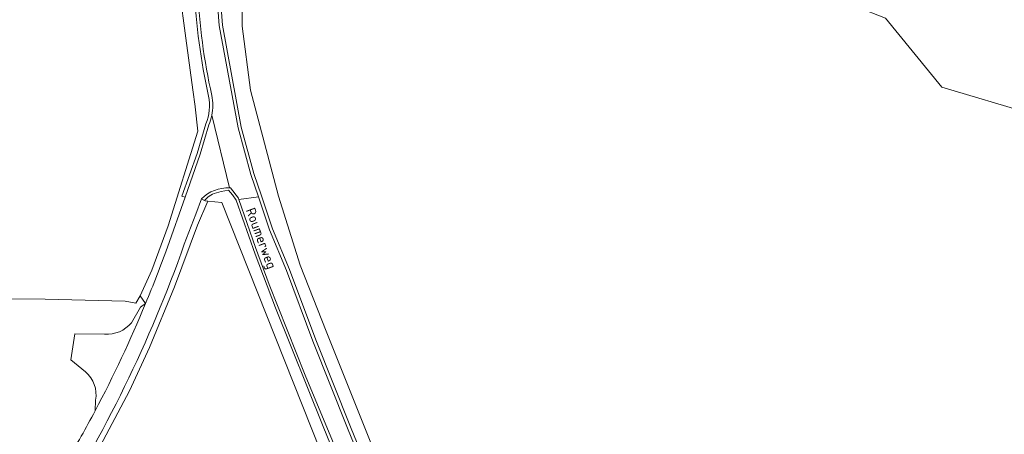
# Model space of a CAD drawing. Extents: x 184422 to 188298, y 343471 to 350189.
# Tile 345 of 513: x 186717 to 186899, y 348531 to 348608. Entities that reach past the tile are written whole.
import ezdxf
from ezdxf.enums import TextEntityAlignment as Align

# ---------------------------------------------------------------- set-up
doc = ezdxf.new("R2010")
doc.units = 0
for name, color, linetype, lineweight in [('B-WA-GR-BOUWLAND-GV', 252, 'Continuous', 13), ('B-WA-IE-TERREINAFSCHEIDING_KUNSTMATIG_HEKWERK-G', 252, 'IE-TERREINAFSCHEIDING-KUNSTMATIG', 18), ('B-WA-OG-TERREIN_CULTUURSCHEIDING-GV', 252, 'Continuous', 18), ('B-WA-OG-TERREIN_ERF-GV', 252, 'Continuous', 18), ('B-WA-OG-TOPOGRAFIE-T18', 252, 'Continuous', 18), ('B-WA-OG-WEG-GV', 252, 'Continuous', 18), ('B-WA-VH-ONVERHARD-GV', 252, 'Continuous', 18), ('B-WA-VH-VERHARDING_ASFALT-GV', 252, 'Continuous', 18), ('B-WA-VH-VERHARDING_GRASBETONSTEEN-GV', 252, 'Continuous', 18)]:
    doc.layers.add(name, color=color, linetype=linetype, lineweight=lineweight)
doc.styles.add('NLCS-ISO-M1000-T18', font='NLCS-ISO.ttf', dxfattribs={"height": 1.8})
doc.linetypes.add('IE-TERREINAFSCHEIDING-KUNSTMATIG', pattern='A,4,[82,NLCS.SHX,S=0.75,R=90,X=0,Y=0],4,-2', length=10)

msp = doc.modelspace()

# ---------------------------------------------------------------- linework, layer by layer
at = {"layer": 'B-WA-GR-BOUWLAND-GV', "flags": 128}
for points in [[(186701.01, 348556.604), (186721.516, 348556.472), (186736.332, 348556.075), (186738.3, 348555.701), (186739.105, 348557.042), (186741.273, 348561.821), (186744.316, 348570.052), (186749.801, 348587.56), (186749.297, 348592.086), (186749.291, 348592.133), (186748.869, 348595.22), (186747.563, 348604.774), (186746.402, 348613.576), (186745.426, 348624.452), (186743.322, 348628.898), (186740.011, 348630.351), (186735.388, 348630.111), (186734.432, 348630.01), (186720.046, 348628.494), (186707.769, 348627.201)], [(186701.01, 348556.604), (186721.516, 348556.472), (186736.332, 348556.075), (186738.3, 348555.701), (186739.105, 348557.042), (186741.273, 348561.821), (186744.316, 348570.052), (186749.801, 348587.56), (186749.297, 348592.086), (186749.291, 348592.133), (186748.869, 348595.22), (186747.563, 348604.774), (186746.402, 348613.576), (186745.426, 348624.452), (186743.322, 348628.898), (186740.011, 348630.351), (186735.388, 348630.111), (186734.432, 348630.01), (186720.046, 348628.494), (186707.769, 348627.201)], [(186701.01, 348556.604), (186721.516, 348556.472), (186736.332, 348556.075), (186738.3, 348555.701), (186739.105, 348557.042), (186741.273, 348561.821), (186744.316, 348570.052), (186749.801, 348587.56), (186749.297, 348592.086), (186749.291, 348592.133), (186748.869, 348595.22), (186747.563, 348604.774), (186746.402, 348613.576), (186745.426, 348624.452), (186743.322, 348628.898), (186740.011, 348630.351), (186735.388, 348630.111), (186734.432, 348630.01), (186720.046, 348628.494), (186707.769, 348627.201)], [(186758.001, 348610.393), (186758.001, 348606.98), (186759.575, 348595.17), (186764.719, 348575.51), (186768.717, 348562.768), (186773.545, 348550.531), (186790.226, 348508.885)], [(186758.001, 348610.393), (186758.001, 348606.98), (186759.575, 348595.17), (186764.719, 348575.51), (186768.717, 348562.768), (186773.545, 348550.531), (186790.226, 348508.885)], [(186758.001, 348610.393), (186758.001, 348606.98), (186759.575, 348595.17), (186764.719, 348575.51), (186768.717, 348562.768), (186773.545, 348550.531), (186790.226, 348508.885)], [(186904.131, 348590.787), (186887.541, 348595.709), (186877.084, 348608.488)], [(186904.131, 348590.787), (186887.541, 348595.709), (186877.084, 348608.488)], [(186904.131, 348590.787), (186887.541, 348595.709), (186877.084, 348608.488)], [(186792.306, 348478.478), (186754.228, 348574.366), (186751.675, 348574.613), (186749.767, 348570.12), (186745.464, 348558.722), (186740.843, 348547.477), (186737.128, 348539.51), (186725.273, 348517.166)], [(186792.306, 348478.478), (186754.228, 348574.366), (186751.675, 348574.613), (186749.767, 348570.12), (186745.464, 348558.722), (186740.843, 348547.477), (186737.128, 348539.51), (186725.273, 348517.166)], [(186792.306, 348478.478), (186754.228, 348574.366), (186751.675, 348574.613), (186749.767, 348570.12), (186745.464, 348558.722), (186740.843, 348547.477), (186737.128, 348539.51), (186725.273, 348517.166)]]:
    msp.add_lwpolyline(points, dxfattribs=at)
at = {"layer": 'B-WA-IE-TERREINAFSCHEIDING_KUNSTMATIG_HEKWERK-G', "flags": 128}
msp.add_lwpolyline([(186749.291, 348592.133), (186748.869, 348595.22), (186747.563, 348604.774), (186746.402, 348613.576), (186745.426, 348624.452), (186743.322, 348628.898), (186740.011, 348630.351), (186735.388, 348630.111), (186734.432, 348630.01), (186720.046, 348628.494), (186707.769, 348627.201)], dxfattribs=at)
msp.add_lwpolyline([(186749.291, 348592.133), (186748.869, 348595.22), (186747.563, 348604.774), (186746.402, 348613.576), (186745.426, 348624.452), (186743.322, 348628.898), (186740.011, 348630.351), (186735.388, 348630.111), (186734.432, 348630.01), (186720.046, 348628.494), (186707.769, 348627.201)], dxfattribs=at)
msp.add_lwpolyline([(186749.291, 348592.133), (186748.869, 348595.22), (186747.563, 348604.774), (186746.402, 348613.576), (186745.426, 348624.452), (186743.322, 348628.898), (186740.011, 348630.351), (186735.388, 348630.111), (186734.432, 348630.01), (186720.046, 348628.494), (186707.769, 348627.201)], dxfattribs=at)
at = {"layer": 'B-WA-OG-TERREIN_CULTUURSCHEIDING-GV', "flags": 128}
for points in [[(186719.902, 348630.716), (186720.046, 348628.494), (186734.432, 348630.01), (186735.388, 348630.111), (186740.011, 348630.351), (186743.322, 348628.898), (186745.426, 348624.452), (186746.402, 348613.576), (186747.563, 348604.774), (186748.869, 348595.22), (186749.291, 348592.133), (186749.297, 348592.086), (186749.801, 348587.56), (186744.316, 348570.052), (186741.273, 348561.821), (186739.105, 348557.042), (186740.11, 348555.635)], [(186719.902, 348630.716), (186720.046, 348628.494), (186734.432, 348630.01), (186735.388, 348630.111), (186740.011, 348630.351), (186743.322, 348628.898), (186745.426, 348624.452), (186746.402, 348613.576), (186747.563, 348604.774), (186748.869, 348595.22), (186749.291, 348592.133), (186749.297, 348592.086), (186749.801, 348587.56), (186744.316, 348570.052), (186741.273, 348561.821), (186739.105, 348557.042), (186740.11, 348555.635)], [(186719.902, 348630.716), (186720.046, 348628.494), (186734.432, 348630.01), (186735.388, 348630.111), (186740.011, 348630.351), (186743.322, 348628.898), (186745.426, 348624.452), (186746.402, 348613.576), (186747.563, 348604.774), (186748.869, 348595.22), (186749.291, 348592.133), (186749.297, 348592.086), (186749.801, 348587.56), (186744.316, 348570.052), (186741.273, 348561.821), (186739.105, 348557.042), (186740.11, 348555.635)], [(186744.188, 348566.055), (186747.437, 348575.31), (186746.863, 348575.501), (186749.651, 348583.438), (186751.272, 348588.89)], [(186744.188, 348566.055), (186747.437, 348575.31), (186746.863, 348575.501), (186749.651, 348583.438), (186751.272, 348588.89)], [(186744.188, 348566.055), (186747.437, 348575.31), (186746.863, 348575.501), (186749.651, 348583.438), (186751.272, 348588.89)], [(186782.404, 348509.849), (186773.024, 348532.865), (186764.181, 348554.863), (186760.391, 348564.774), (186756.878, 348574.786), (186756.236, 348575.778), (186755.449, 348576.66), (186754.14, 348576.355), (186752.847, 348575.987), (186752.52, 348575.874), (186752.207, 348575.727), (186751.91, 348575.549), (186751.633, 348575.341), (186751.38, 348575.106), (186751.051, 348574.731), (186751.176, 348574.661), (186751.675, 348574.613), (186754.228, 348574.366), (186792.306, 348478.478)], [(186782.404, 348509.849), (186773.024, 348532.865), (186764.181, 348554.863), (186760.391, 348564.774), (186756.878, 348574.786), (186756.236, 348575.778), (186755.449, 348576.66), (186754.14, 348576.355), (186752.847, 348575.987), (186752.52, 348575.874), (186752.207, 348575.727), (186751.91, 348575.549), (186751.633, 348575.341), (186751.38, 348575.106), (186751.051, 348574.731), (186751.176, 348574.661), (186751.675, 348574.613), (186754.228, 348574.366), (186792.306, 348478.478)], [(186782.404, 348509.849), (186773.024, 348532.865), (186764.181, 348554.863), (186760.391, 348564.774), (186756.878, 348574.786), (186756.236, 348575.778), (186755.449, 348576.66), (186754.14, 348576.355), (186752.847, 348575.987), (186752.52, 348575.874), (186752.207, 348575.727), (186751.91, 348575.549), (186751.633, 348575.341), (186751.38, 348575.106), (186751.051, 348574.731), (186751.176, 348574.661), (186751.675, 348574.613), (186754.228, 348574.366), (186792.306, 348478.478)]]:
    msp.add_lwpolyline(points, dxfattribs=at)
at = {"layer": 'B-WA-OG-TERREIN_CULTUURSCHEIDING-GV'}
for points in [[(186751.787, 348594.039, -0.0421416), (186749.124, 348613.862)], [(186751.787, 348594.039, -0.0421416), (186749.124, 348613.862)], [(186751.787, 348594.039, -0.0421416), (186749.124, 348613.862)], [(186751.272, 348588.89, 0.1506203), (186751.787, 348594.039)], [(186751.272, 348588.89, 0.1506203), (186751.787, 348594.039)], [(186751.272, 348588.89, 0.1506203), (186751.787, 348594.039)], [(186740.11, 348555.635, 0.0124474), (186744.188, 348566.055)], [(186740.11, 348555.635, 0.0124474), (186744.188, 348566.055)], [(186740.11, 348555.635, 0.0124474), (186744.188, 348566.055)]]:
    msp.add_lwpolyline(points, format="xyb", dxfattribs=at)
at = {"layer": 'B-WA-OG-TERREIN_ERF-GV', "flags": 128}
for points in [[(186882.722, 348690.177), (186882.549, 348690.278), (186882.529, 348690.244), (186877.645, 348681.888), (186871.95, 348672.296), (186864.265, 348659.318), (186856.078, 348645.352), (186845.861, 348628.239), (186842.885, 348623.181), (186842.237, 348621.685), (186850.683, 348618.026), (186856.434, 348615.951), (186868.278, 348611.676), (186871.728, 348610.557), (186877.084, 348608.488), (186887.541, 348595.709), (186904.131, 348590.787)], [(186882.722, 348690.177), (186882.549, 348690.278), (186882.529, 348690.244), (186877.645, 348681.888), (186871.95, 348672.296), (186864.265, 348659.318), (186856.078, 348645.352), (186845.861, 348628.239), (186842.885, 348623.181), (186842.237, 348621.685), (186850.683, 348618.026), (186856.434, 348615.951), (186868.278, 348611.676), (186871.728, 348610.557), (186877.084, 348608.488), (186887.541, 348595.709), (186904.131, 348590.787)], [(186882.722, 348690.177), (186882.549, 348690.278), (186882.529, 348690.244), (186877.645, 348681.888), (186871.95, 348672.296), (186864.265, 348659.318), (186856.078, 348645.352), (186845.861, 348628.239), (186842.885, 348623.181), (186842.237, 348621.685), (186850.683, 348618.026), (186856.434, 348615.951), (186868.278, 348611.676), (186871.728, 348610.557), (186877.084, 348608.488), (186887.541, 348595.709), (186904.131, 348590.787)], [(186737.513, 348552.094), (186739.182, 348554.944), (186740.11, 348555.635), (186739.105, 348557.042), (186738.3, 348555.701), (186736.332, 348556.075), (186721.516, 348556.472), (186701.01, 348556.604), (186692.411, 348556.604), (186658.016, 348557.133), (186648.226, 348557.53), (186623.355, 348558.456), (186601.924, 348558.853), (186600.866, 348558.456), (186601.792, 348557.795), (186623.355, 348557.266), (186622.694, 348553.562), (186615.836, 348553.639), (186614.788, 348549.574), (186616.459, 348549.312), (186616.656, 348545.718)], [(186737.513, 348552.094), (186739.182, 348554.944), (186740.11, 348555.635), (186739.105, 348557.042), (186738.3, 348555.701), (186736.332, 348556.075), (186721.516, 348556.472), (186701.01, 348556.604), (186692.411, 348556.604), (186658.016, 348557.133), (186648.226, 348557.53), (186623.355, 348558.456), (186601.924, 348558.853), (186600.866, 348558.456), (186601.792, 348557.795), (186623.355, 348557.266), (186622.694, 348553.562), (186615.836, 348553.639), (186614.788, 348549.574), (186616.459, 348549.312), (186616.656, 348545.718)], [(186737.513, 348552.094), (186739.182, 348554.944), (186740.11, 348555.635), (186739.105, 348557.042), (186738.3, 348555.701), (186736.332, 348556.075), (186721.516, 348556.472), (186701.01, 348556.604), (186692.411, 348556.604), (186658.016, 348557.133), (186648.226, 348557.53), (186623.355, 348558.456), (186601.924, 348558.853), (186600.866, 348558.456), (186601.792, 348557.795), (186623.355, 348557.266), (186622.694, 348553.562), (186615.836, 348553.639), (186614.788, 348549.574), (186616.459, 348549.312), (186616.656, 348545.718)], [(186728.972, 348542.996), (186726.289, 348545.21), (186727.01, 348550.021), (186732.536, 348549.991)], [(186728.972, 348542.996), (186726.289, 348545.21), (186727.01, 348550.021), (186732.536, 348549.991)], [(186728.972, 348542.996), (186726.289, 348545.21), (186727.01, 348550.021), (186732.536, 348549.991)], [(186730.783, 348535.777), (186730.867, 348537.767)], [(186730.783, 348535.777), (186730.867, 348537.767)], [(186730.783, 348535.777), (186730.867, 348537.767)]]:
    msp.add_lwpolyline(points, dxfattribs=at)
at = {"layer": 'B-WA-OG-TERREIN_ERF-GV'}
for points in [[(186732.536, 348549.991, 0.2452618), (186737.513, 348552.094)], [(186732.536, 348549.991, 0.2452618), (186737.513, 348552.094)], [(186732.536, 348549.991, 0.2452618), (186737.513, 348552.094)], [(186730.867, 348537.767, 0.2718779), (186728.972, 348542.996)], [(186730.867, 348537.767, 0.2718779), (186728.972, 348542.996)], [(186730.867, 348537.767, 0.2718779), (186728.972, 348542.996)], [(186725.527, 348526.415, 0.0119232), (186730.783, 348535.777)], [(186725.527, 348526.415, 0.0119232), (186730.783, 348535.777)], [(186725.527, 348526.415, 0.0119232), (186730.783, 348535.777)]]:
    msp.add_lwpolyline(points, format="xyb", dxfattribs=at)
at = {"layer": 'B-WA-OG-WEG-GV', "flags": 128}
for points in [[(186790.226, 348508.885), (186773.545, 348550.531), (186768.717, 348562.768), (186764.719, 348575.51), (186759.575, 348595.17), (186758.001, 348606.98), (186758.001, 348610.393), (186757.604, 348616.267), (186757.922, 348622.299), (186758.418, 348625.474), (186760.144, 348629.919), (186763.16, 348631.348), (186766.812, 348631.666), (186774.748, 348632.843), (186785.761, 348633.071), (186794.486, 348632.975), (186810.309, 348631.507), (186824.119, 348628.609), (186840.3, 348622.524), (186842.237, 348621.685), (186842.885, 348623.181), (186839.802, 348627.252), (186832.127, 348629.705)], [(186790.226, 348508.885), (186773.545, 348550.531), (186768.717, 348562.768), (186764.719, 348575.51), (186759.575, 348595.17), (186758.001, 348606.98), (186758.001, 348610.393), (186757.604, 348616.267), (186757.922, 348622.299), (186758.418, 348625.474), (186760.144, 348629.919), (186763.16, 348631.348), (186766.812, 348631.666), (186774.748, 348632.843), (186785.761, 348633.071), (186794.486, 348632.975), (186810.309, 348631.507), (186824.119, 348628.609), (186840.3, 348622.524), (186842.237, 348621.685), (186842.885, 348623.181), (186839.802, 348627.252), (186832.127, 348629.705)], [(186790.226, 348508.885), (186773.545, 348550.531), (186768.717, 348562.768), (186764.719, 348575.51), (186759.575, 348595.17), (186758.001, 348606.98), (186758.001, 348610.393), (186757.604, 348616.267), (186757.922, 348622.299), (186758.418, 348625.474), (186760.144, 348629.919), (186763.16, 348631.348), (186766.812, 348631.666), (186774.748, 348632.843), (186785.761, 348633.071), (186794.486, 348632.975), (186810.309, 348631.507), (186824.119, 348628.609), (186840.3, 348622.524), (186842.237, 348621.685), (186842.885, 348623.181), (186839.802, 348627.252), (186832.127, 348629.705)], [(186753.691, 348618.42), (186753.855, 348613.712), (186754.344, 348607.167), (186757.836, 348588.284), (186760.172, 348579.728), (186761.569, 348575.564), (186763.61, 348569.478), (186766.743, 348561.971), (186771.639, 348548.893), (186778.076, 348532.813), (186785.372, 348514.974), (186794.607, 348492.533), (186804.502, 348468.83), (186813.7, 348446.23), (186817.66, 348437.527), (186831.152, 348403.893)], [(186753.691, 348618.42), (186753.855, 348613.712), (186754.344, 348607.167), (186757.836, 348588.284), (186760.172, 348579.728), (186761.569, 348575.564), (186763.61, 348569.478), (186766.743, 348561.971), (186771.639, 348548.893), (186778.076, 348532.813), (186785.372, 348514.974), (186794.607, 348492.533), (186804.502, 348468.83), (186813.7, 348446.23), (186817.66, 348437.527), (186831.152, 348403.893)], [(186753.691, 348618.42), (186753.855, 348613.712), (186754.344, 348607.167), (186757.836, 348588.284), (186760.172, 348579.728), (186761.569, 348575.564), (186763.61, 348569.478), (186766.743, 348561.971), (186771.639, 348548.893), (186778.076, 348532.813), (186785.372, 348514.974), (186794.607, 348492.533), (186804.502, 348468.83), (186813.7, 348446.23), (186817.66, 348437.527), (186831.152, 348403.893)], [(186725.273, 348517.166), (186737.128, 348539.51), (186740.843, 348547.477), (186745.464, 348558.722), (186749.767, 348570.12), (186751.675, 348574.613), (186751.176, 348574.661), (186751.051, 348574.731), (186750.497, 348575.041), (186749.401, 348572.212), (186747.285, 348566.629)], [(186725.273, 348517.166), (186737.128, 348539.51), (186740.843, 348547.477), (186745.464, 348558.722), (186749.767, 348570.12), (186751.675, 348574.613), (186751.176, 348574.661), (186751.051, 348574.731), (186750.497, 348575.041), (186749.401, 348572.212), (186747.285, 348566.629)], [(186725.273, 348517.166), (186737.128, 348539.51), (186740.843, 348547.477), (186745.464, 348558.722), (186749.767, 348570.12), (186751.675, 348574.613), (186751.176, 348574.661), (186751.051, 348574.731), (186750.497, 348575.041), (186749.401, 348572.212), (186747.285, 348566.629)]]:
    msp.add_lwpolyline(points, dxfattribs=at)
at = {"layer": 'B-WA-OG-WEG-GV'}
msp.add_lwpolyline([(186747.285, 348566.629, -0.0581694), (186722.229, 348515.395)], format="xyb", dxfattribs=at)
msp.add_lwpolyline([(186747.285, 348566.629, -0.0581694), (186722.229, 348515.395)], format="xyb", dxfattribs=at)
msp.add_lwpolyline([(186747.285, 348566.629, -0.0581694), (186722.229, 348515.395)], format="xyb", dxfattribs=at)
at = {"layer": 'B-WA-VH-ONVERHARD-GV'}
for points in [[(186749.124, 348613.862, 0.0421416), (186751.787, 348594.039)], [(186749.124, 348613.862, 0.0421416), (186751.787, 348594.039)], [(186749.124, 348613.862, 0.0421416), (186751.787, 348594.039)], [(186752.377, 348594.169, -0.0420643), (186749.73, 348613.879)], [(186752.377, 348594.169, -0.0420643), (186749.73, 348613.879)], [(186752.377, 348594.169, -0.0420643), (186749.73, 348613.879)], [(186751.787, 348594.039, -0.1506203), (186751.272, 348588.89)], [(186751.787, 348594.039, -0.1506203), (186751.272, 348588.89)], [(186751.787, 348594.039, -0.1506203), (186751.272, 348588.89)], [(186752.39, 348590.49, 0.1013859), (186752.377, 348594.169)], [(186752.39, 348590.49, 0.1013859), (186752.377, 348594.169)], [(186752.39, 348590.49, 0.1013859), (186752.377, 348594.169)], [(186751.845, 348588.723, 0.0502961), (186752.39, 348590.49)], [(186751.845, 348588.723, 0.0502961), (186752.39, 348590.49)], [(186751.845, 348588.723, 0.0502961), (186752.39, 348590.49)]]:
    msp.add_lwpolyline(points, format="xyb", dxfattribs=at)
at = {"layer": 'B-WA-VH-ONVERHARD-GV', "flags": 128}
msp.add_lwpolyline([(186751.272, 348588.89), (186749.651, 348583.438), (186746.863, 348575.501), (186747.437, 348575.31), (186750.238, 348583.304), (186751.845, 348588.723)], dxfattribs=at)
msp.add_lwpolyline([(186751.272, 348588.89), (186749.651, 348583.438), (186746.863, 348575.501), (186747.437, 348575.31), (186750.238, 348583.304), (186751.845, 348588.723)], dxfattribs=at)
msp.add_lwpolyline([(186751.272, 348588.89), (186749.651, 348583.438), (186746.863, 348575.501), (186747.437, 348575.31), (186750.238, 348583.304), (186751.845, 348588.723)], dxfattribs=at)
at = {"layer": 'B-WA-VH-VERHARDING_ASFALT-GV'}
for points in [[(186749.73, 348613.879, 0.0420643), (186752.377, 348594.169)], [(186749.73, 348613.879, 0.0420643), (186752.377, 348594.169)], [(186749.73, 348613.879, 0.0420643), (186752.377, 348594.169)], [(186752.377, 348594.169, -0.1013859), (186752.39, 348590.49)], [(186752.377, 348594.169, -0.1013859), (186752.39, 348590.49)], [(186752.377, 348594.169, -0.1013859), (186752.39, 348590.49)], [(186752.39, 348590.49, -0.0502961), (186751.845, 348588.723)], [(186752.39, 348590.49, -0.0502961), (186751.845, 348588.723)], [(186752.39, 348590.49, -0.0502961), (186751.845, 348588.723)], [(186750.497, 348575.041, -0.2061433), (186755.682, 348577.056)], [(186750.497, 348575.041, -0.2061433), (186755.682, 348577.056)], [(186750.497, 348575.041, -0.2061433), (186755.682, 348577.056)], [(186755.682, 348577.056, -0.0138583), (186755.823, 348577.05)], [(186755.682, 348577.056, -0.0138583), (186755.823, 348577.05)], [(186755.682, 348577.056, -0.0138583), (186755.823, 348577.05)], [(186722.229, 348515.395, 0.0581694), (186747.285, 348566.629)], [(186722.229, 348515.395, 0.0581694), (186747.285, 348566.629)], [(186722.229, 348515.395, 0.0581694), (186747.285, 348566.629)], [(186744.188, 348566.055, -0.0124474), (186740.11, 348555.635)], [(186744.188, 348566.055, -0.0124474), (186740.11, 348555.635)], [(186744.188, 348566.055, -0.0124474), (186740.11, 348555.635)], [(186740.11, 348555.635, -0.0243448), (186730.783, 348535.777)], [(186730.783, 348535.777, 0.0243448), (186740.11, 348555.635)], [(186740.11, 348555.635, -0.0243448), (186730.783, 348535.777)], [(186730.783, 348535.777, 0.0243448), (186740.11, 348555.635)], [(186740.11, 348555.635, -0.0243448), (186730.783, 348535.777)], [(186730.783, 348535.777, 0.0243448), (186740.11, 348555.635)], [(186737.513, 348552.094, -0.2452618), (186732.536, 348549.991)], [(186737.513, 348552.094, -0.2452618), (186732.536, 348549.991)], [(186737.513, 348552.094, -0.2452618), (186732.536, 348549.991)], [(186728.972, 348542.996, -0.2718779), (186730.867, 348537.767)], [(186728.972, 348542.996, -0.2718779), (186730.867, 348537.767)], [(186728.972, 348542.996, -0.2718779), (186730.867, 348537.767)], [(186730.783, 348535.777, -0.0119232), (186725.527, 348526.415)], [(186730.783, 348535.777, -0.0119232), (186725.527, 348526.415)], [(186730.783, 348535.777, -0.0119232), (186725.527, 348526.415)]]:
    msp.add_lwpolyline(points, format="xyb", dxfattribs=at)
at = {"layer": 'B-WA-VH-VERHARDING_ASFALT-GV', "flags": 128}
for points in [[(186755.823, 348577.05), (186757.298, 348575.144), (186757.375, 348574.923), (186761, 348575.373), (186759.598, 348579.553), (186757.251, 348588.15), (186753.748, 348607.089), (186753.242, 348613.684)], [(186755.823, 348577.05), (186757.298, 348575.144), (186757.375, 348574.923), (186761, 348575.373), (186759.598, 348579.553), (186757.251, 348588.15), (186753.748, 348607.089), (186753.242, 348613.684)], [(186755.823, 348577.05), (186757.298, 348575.144), (186757.375, 348574.923), (186761, 348575.373), (186759.598, 348579.553), (186757.251, 348588.15), (186753.748, 348607.089), (186753.242, 348613.684)], [(186752.39, 348590.49), (186755.682, 348577.056)], [(186755.682, 348577.056), (186752.39, 348590.49)], [(186752.39, 348590.49), (186755.682, 348577.056)], [(186755.682, 348577.056), (186752.39, 348590.49)], [(186752.39, 348590.49), (186755.682, 348577.056)], [(186755.682, 348577.056), (186752.39, 348590.49)], [(186751.845, 348588.723), (186750.238, 348583.304), (186747.437, 348575.31), (186744.188, 348566.055)], [(186751.845, 348588.723), (186750.238, 348583.304), (186747.437, 348575.31), (186744.188, 348566.055)], [(186751.845, 348588.723), (186750.238, 348583.304), (186747.437, 348575.31), (186744.188, 348566.055)], [(186747.285, 348566.629), (186749.401, 348572.212), (186750.497, 348575.041)], [(186747.285, 348566.629), (186749.401, 348572.212), (186750.497, 348575.041)], [(186747.285, 348566.629), (186749.401, 348572.212), (186750.497, 348575.041)], [(186830.595, 348403.67), (186817.108, 348437.291), (186813.149, 348445.993), (186803.947, 348468.601), (186794.053, 348492.303), (186784.817, 348514.746), (186777.52, 348532.588), (186771.079, 348548.676), (186766.185, 348561.75), (186763.048, 348569.267), (186761, 348575.373), (186757.375, 348574.923), (186760.472, 348566.036), (186763.031, 348559.195), (186769.686, 348542.382), (186783.492, 348509.18), (186794.009, 348483.327), (186804.001, 348459.228), (186812.751, 348437.131), (186828.909, 348398.492)], [(186830.595, 348403.67), (186817.108, 348437.291), (186813.149, 348445.993), (186803.947, 348468.601), (186794.053, 348492.303), (186784.817, 348514.746), (186777.52, 348532.588), (186771.079, 348548.676), (186766.185, 348561.75), (186763.048, 348569.267), (186761, 348575.373), (186757.375, 348574.923), (186760.472, 348566.036), (186763.031, 348559.195), (186769.686, 348542.382), (186783.492, 348509.18), (186794.009, 348483.327), (186804.001, 348459.228), (186812.751, 348437.131), (186828.909, 348398.492)], [(186830.595, 348403.67), (186817.108, 348437.291), (186813.149, 348445.993), (186803.947, 348468.601), (186794.053, 348492.303), (186784.817, 348514.746), (186777.52, 348532.588), (186771.079, 348548.676), (186766.185, 348561.75), (186763.048, 348569.267), (186761, 348575.373), (186757.375, 348574.923), (186760.472, 348566.036), (186763.031, 348559.195), (186769.686, 348542.382), (186783.492, 348509.18), (186794.009, 348483.327), (186804.001, 348459.228), (186812.751, 348437.131), (186828.909, 348398.492)], [(186740.11, 348555.635), (186739.182, 348554.944), (186737.513, 348552.094)], [(186740.11, 348555.635), (186739.182, 348554.944), (186737.513, 348552.094)], [(186740.11, 348555.635), (186739.182, 348554.944), (186737.513, 348552.094)], [(186732.536, 348549.991), (186727.01, 348550.021), (186726.289, 348545.21), (186728.972, 348542.996)], [(186732.536, 348549.991), (186727.01, 348550.021), (186726.289, 348545.21), (186728.972, 348542.996)], [(186732.536, 348549.991), (186727.01, 348550.021), (186726.289, 348545.21), (186728.972, 348542.996)], [(186730.867, 348537.767), (186730.783, 348535.777)], [(186730.867, 348537.767), (186730.783, 348535.777)], [(186730.867, 348537.767), (186730.783, 348535.777)]]:
    msp.add_lwpolyline(points, dxfattribs=at)
at = {"layer": 'B-WA-VH-VERHARDING_GRASBETONSTEEN-GV', "flags": 128}
for points in [[(186831.152, 348403.893), (186817.66, 348437.527), (186813.7, 348446.23), (186804.502, 348468.83), (186794.607, 348492.533), (186785.372, 348514.974), (186778.076, 348532.813), (186771.639, 348548.893), (186766.743, 348561.971), (186763.61, 348569.478), (186761.569, 348575.564), (186760.172, 348579.728), (186757.836, 348588.284), (186754.344, 348607.167), (186753.855, 348613.712), (186753.691, 348618.42)], [(186831.152, 348403.893), (186817.66, 348437.527), (186813.7, 348446.23), (186804.502, 348468.83), (186794.607, 348492.533), (186785.372, 348514.974), (186778.076, 348532.813), (186771.639, 348548.893), (186766.743, 348561.971), (186763.61, 348569.478), (186761.569, 348575.564), (186760.172, 348579.728), (186757.836, 348588.284), (186754.344, 348607.167), (186753.855, 348613.712), (186753.691, 348618.42)], [(186831.152, 348403.893), (186817.66, 348437.527), (186813.7, 348446.23), (186804.502, 348468.83), (186794.607, 348492.533), (186785.372, 348514.974), (186778.076, 348532.813), (186771.639, 348548.893), (186766.743, 348561.971), (186763.61, 348569.478), (186761.569, 348575.564), (186760.172, 348579.728), (186757.836, 348588.284), (186754.344, 348607.167), (186753.855, 348613.712), (186753.691, 348618.42)], [(186753.242, 348613.684), (186753.748, 348607.089), (186757.251, 348588.15), (186759.598, 348579.553), (186761, 348575.373), (186763.048, 348569.267), (186766.185, 348561.75), (186771.079, 348548.676), (186777.52, 348532.588), (186784.817, 348514.746), (186794.053, 348492.303), (186803.947, 348468.601), (186813.149, 348445.993), (186817.108, 348437.291), (186830.595, 348403.67)], [(186753.242, 348613.684), (186753.748, 348607.089), (186757.251, 348588.15), (186759.598, 348579.553), (186761, 348575.373), (186763.048, 348569.267), (186766.185, 348561.75), (186771.079, 348548.676), (186777.52, 348532.588), (186784.817, 348514.746), (186794.053, 348492.303), (186803.947, 348468.601), (186813.149, 348445.993), (186817.108, 348437.291), (186830.595, 348403.67)], [(186753.242, 348613.684), (186753.748, 348607.089), (186757.251, 348588.15), (186759.598, 348579.553), (186761, 348575.373), (186763.048, 348569.267), (186766.185, 348561.75), (186771.079, 348548.676), (186777.52, 348532.588), (186784.817, 348514.746), (186794.053, 348492.303), (186803.947, 348468.601), (186813.149, 348445.993), (186817.108, 348437.291), (186830.595, 348403.67)], [(186750.497, 348575.041), (186751.051, 348574.731), (186751.38, 348575.106), (186751.633, 348575.341), (186751.91, 348575.549), (186752.207, 348575.727), (186752.52, 348575.874), (186752.847, 348575.987), (186754.14, 348576.355), (186755.449, 348576.66), (186756.236, 348575.778), (186756.878, 348574.786), (186760.391, 348564.774), (186764.181, 348554.863), (186773.024, 348532.865), (186782.404, 348509.849)], [(186750.497, 348575.041), (186751.051, 348574.731), (186751.38, 348575.106), (186751.633, 348575.341), (186751.91, 348575.549), (186752.207, 348575.727), (186752.52, 348575.874), (186752.847, 348575.987), (186754.14, 348576.355), (186755.449, 348576.66), (186756.236, 348575.778), (186756.878, 348574.786), (186760.391, 348564.774), (186764.181, 348554.863), (186773.024, 348532.865), (186782.404, 348509.849)], [(186750.497, 348575.041), (186751.051, 348574.731), (186751.38, 348575.106), (186751.633, 348575.341), (186751.91, 348575.549), (186752.207, 348575.727), (186752.52, 348575.874), (186752.847, 348575.987), (186754.14, 348576.355), (186755.449, 348576.66), (186756.236, 348575.778), (186756.878, 348574.786), (186760.391, 348564.774), (186764.181, 348554.863), (186773.024, 348532.865), (186782.404, 348509.849)], [(186828.909, 348398.492), (186812.751, 348437.131), (186804.001, 348459.228), (186794.009, 348483.327), (186783.492, 348509.18), (186769.686, 348542.382), (186763.031, 348559.195), (186760.472, 348566.036), (186757.375, 348574.923), (186757.298, 348575.144), (186755.823, 348577.05)], [(186828.909, 348398.492), (186812.751, 348437.131), (186804.001, 348459.228), (186794.009, 348483.327), (186783.492, 348509.18), (186769.686, 348542.382), (186763.031, 348559.195), (186760.472, 348566.036), (186757.375, 348574.923), (186757.298, 348575.144), (186755.823, 348577.05)], [(186828.909, 348398.492), (186812.751, 348437.131), (186804.001, 348459.228), (186794.009, 348483.327), (186783.492, 348509.18), (186769.686, 348542.382), (186763.031, 348559.195), (186760.472, 348566.036), (186757.375, 348574.923), (186757.298, 348575.144), (186755.823, 348577.05)]]:
    msp.add_lwpolyline(points, dxfattribs=at)
at = {"layer": 'B-WA-VH-VERHARDING_GRASBETONSTEEN-GV'}
for points in [[(186755.682, 348577.056, 0.2061433), (186750.497, 348575.041)], [(186755.682, 348577.056, 0.2061433), (186750.497, 348575.041)], [(186755.682, 348577.056, 0.2061433), (186750.497, 348575.041)], [(186755.823, 348577.05, 0.0138583), (186755.682, 348577.056)], [(186755.823, 348577.05, 0.0138583), (186755.682, 348577.056)], [(186755.823, 348577.05, 0.0138583), (186755.682, 348577.056)]]:
    msp.add_lwpolyline(points, format="xyb", dxfattribs=at)

# ---------------------------------------------------------------- texts
at = {"layer": 'B-WA-OG-TOPOGRAFIE-T18', "style": 'NLCS-ISO-M1000-T18'}
msp.add_text('Roumerweg', height=1.8, rotation=290.4, dxfattribs=at).set_placement((186761.292, 348567.622), align=Align.MIDDLE)
msp.add_text('Roumerweg', height=1.8, rotation=290.4, dxfattribs=at).set_placement((186761.292, 348567.622), align=Align.MIDDLE)
msp.add_text('Roumerweg', height=1.8, rotation=290.4, dxfattribs=at).set_placement((186761.292, 348567.622), align=Align.MIDDLE)

doc.saveas('drawing.dxf')
